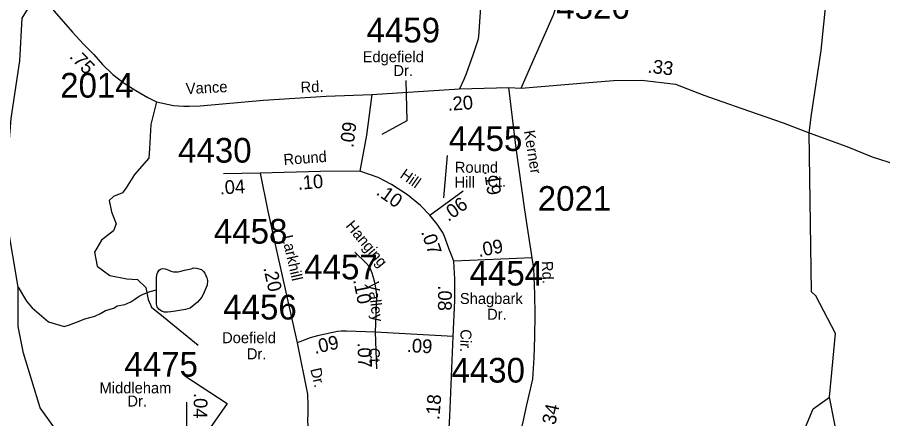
# Model space of a CAD drawing. Extents: x 1551653 to 1702041, y 811336 to 920032.
# Drawn here: x 1675177 to 1680347, y 882439 to 884840 of the extents above; entities that cross this region are included whole.
import ezdxf

# ---------------------------------------------------------------- set-up
doc = ezdxf.new("R2010")
doc.units = 0
for name, color, linetype in [('Old_Level_11', 7, 'Continuous'), ('Old_Level_17', 7, 'Continuous'), ('Old_Level_31', 7, 'Continuous'), ('Old_Level_32', 7, 'Continuous'), ('Old_Level_35', 7, 'Continuous'), ('Old_Level_50', 7, 'Continuous'), ('Old_Level_59', 7, 'Continuous'), ('Old_Level_62', 7, 'Continuous'), ('Old_Level_8', 7, 'Continuous')]:
    doc.layers.add(name, color=color, linetype=linetype)

msp = doc.modelspace()

# ---------------------------------------------------------------- linework, layer by layer
at = {"layer": 'Old_Level_11'}
msp.add_line((1677745.717, 884013.015), (1677722.733, 883760.029), dxfattribs=at)
for points in [[(1677498.633, 884461.49), (1677504.378, 884220.004), (1677354.978, 884139.508)], [(1676177.017, 882696.338), (1676429.848, 882529.597), (1676245.971, 882265.112)]]:
    msp.add_lwpolyline(points, dxfattribs=at)
at = {"layer": 'Old_Level_31'}
msp.add_line((1679908.321, 884147.918), (1679908.321, 884147.918), dxfattribs=at)
at = {"layer": 'Old_Level_32'}
for p, q in [((1678113.309, 884419.341), (1678188.045, 884415.233)), ((1676628.186, 883907.423), (1676409.237, 883903.544)), ((1677640.746, 883656.232), (1677840.346, 883802.534)), ((1678252.271, 883400.523), (1677784.404, 883381.475)), ((1677314.346, 882957.136), (1677322.345, 882737.336)), ((1677780.244, 882930.833), (1677314.346, 882957.136)), ((1676186.906, 882537.992), (1676186.906, 882391.397))]:
    msp.add_line(p, q, dxfattribs=at)
for points in [[(1678188.045, 884415.233), (1678264.432, 884592.441), (1678379.975, 884854.563), (1678466.466, 885122.573), (1678484.416, 885344.145), (1678522.479, 885644.781), (1678560.307, 885908.155)], [(1675287.894, 885016.977), (1675396.158, 884876.253), (1675507.235, 884751.008), (1675571.621, 884679.594), (1675634.95, 884617.532), (1675686.551, 884557.031), (1675748.05, 884498.33), (1675815.648, 884445.732), (1675884.949, 884401.03), (1675957.049, 884360.532), (1676008.65, 884333.832), (1676110.349, 884313.032), (1676170.338, 884308.7), (1676203.668, 884308.7), (1676270.328, 884310.785), (1676647.696, 884344.048), (1677021.568, 884367.681), (1677296.001, 884378.763)], [(1678188.045, 884415.233), (1678591.597, 884449.073), (1678739.957, 884460.748), (1678907.351, 884463.223), (1679110, 884439.639), (1679279.659, 884373.605), (1679505.871, 884293.42), (1679752.996, 884208.29), (1679908.321, 884147.918)], [(1677296.001, 884378.763), (1677819.46, 884412.338), (1678113.309, 884419.341)], [(1678252.271, 883400.523), (1678224.59, 883582.041), (1678209.59, 883687.441), (1678158.034, 884056.823), (1678113.309, 884419.341)], [(1677296.001, 884378.763), (1677263.062, 884134.417), (1677224.309, 883919.161)], [(1679908.321, 884147.918), (1680133.015, 884066.416), (1680285.324, 884004.533), (1680422.554, 883962.273), (1680538.536, 883950.788), (1680745.327, 883972.68), (1680962.113, 883996.263), (1681096.185, 884007.083), (1681268.442, 883982.113), (1681603.048, 883892.495), (1681781.089, 883859.772), (1681922.472, 883817.322), (1682082.706, 883699.403), (1682185.996, 883597.804)], [(1677224.309, 883919.161), (1676988.579, 883917.12), (1676628.186, 883907.423)], [(1676628.186, 883907.423), (1676674.561, 883680.004), (1676724.547, 883445.133), (1676849.547, 882893.733)], [(1677640.746, 883656.232), (1677585.229, 883714.736), (1677507.725, 883778.731), (1677412.782, 883838.847), (1677333.341, 883881.511), (1677224.309, 883919.161)], [(1677784.404, 883381.475), (1677771.716, 883417.983), (1677754.844, 883457.233), (1677733.545, 883519.733), (1677720.644, 883548.233), (1677706.045, 883573.433), (1677686.245, 883601.832), (1677640.746, 883656.232)], [(1677192.745, 883434.533), (1677262.345, 883367.833), (1677278.345, 883349.435), (1677287.847, 883331.534), (1677295.947, 883311.633), (1677301.446, 883291.534), (1677310.547, 883254.933), (1677321.547, 883196.633), (1677323.746, 883176.535), (1677321.846, 883117.135), (1677314.346, 882957.136)], [(1677780.244, 882930.833), (1677790.244, 883146.633), (1677791.245, 883274.635), (1677784.404, 883381.475)], [(1678013.158, 881619.4), (1678053.941, 881808.621), (1678120.676, 882072.047), (1678177.729, 882326.404), (1678199.933, 882421.644), (1678222.137, 882521.647), (1678256.044, 882676.336), (1678265.145, 882804.134), (1678268.343, 882928.136), (1678271.742, 883060.334), (1678268.645, 883184.235), (1678262.343, 883340.235), (1678252.271, 883400.523)], [(1677314.346, 882957.136), (1677144.146, 882962.834), (1677112.247, 882963.136), (1677090.846, 882960.636), (1677062.247, 882955.636), (1676969.845, 882934.534), (1676925.948, 882923.035), (1676849.547, 882893.733)], [(1676849.547, 882893.733), (1676910.826, 882586.686), (1676912.764, 882518.812), (1676912.764, 882476.149), (1676910.826, 882421.85), (1676917.099, 882354.748)], [(1677634.702, 882061.558), (1677672.471, 882090.063), (1677710.239, 882138.928), (1677735.419, 882175.576), (1677743.811, 882212.225), (1677743.811, 882261.09), (1677752.204, 882318.099), (1677760.598, 882452.478), (1677780.244, 882930.833)]]:
    msp.add_lwpolyline(points, dxfattribs=at)
at = {"layer": 'Old_Level_35'}
for points in [[(1678014.726, 885945.981), (1677993.784, 885610.63), (1677969.243, 885233.43), (1677942.927, 884871.06), (1677932.69, 884724.731), (1677928.589, 884702.533), (1677901.043, 884619.546), (1677858.246, 884502.031), (1677844.443, 884468.432), (1677819.46, 884412.338)], [(1676008.65, 884333.832), (1675974.71, 884198.677), (1675966.283, 884055.308), (1675962.069, 883996.273), (1675877.797, 883899.287), (1675827.234, 883819.17), (1675806.167, 883789.652), (1675751.39, 883768.568), (1675726.108, 883743.267), (1675738.749, 883675.8), (1675768.244, 883604.115), (1675751.39, 883561.947), (1675679.759, 883507.129), (1675637.623, 883435.445), (1675654.476, 883351.109), (1675730.321, 883296.292), (1675831.448, 883275.208), (1675894.651, 883270.992), (1675945.215, 883224.607), (1675957.856, 883152.922), (1675978.924, 883106.538), (1676050.555, 883047.503), (1676257.021, 882878.833)]]:
    msp.add_lwpolyline(points, dxfattribs=at)
at = {"layer": 'Old_Level_50'}
msp.add_line((1679896.784, 884169.207), (1679896.784, 884169.207), dxfattribs=at)
at = {"layer": 'Old_Level_59'}
for points in [[(1679908.321, 884147.918), (1679921.538, 884258.098), (1679979.372, 884641.596), (1680011.904, 884958.226), (1680189.595, 885520.088), (1680224.556, 885703.2), (1680206.614, 886353.522), (1680175.548, 886521.562), (1680177.599, 886721.796), (1680279.612, 886929.821), (1680481.589, 887119.289), (1680541.566, 887210.025), (1680551.614, 887367.402), (1680371.578, 887778.122), (1680340.615, 887903.511), (1680225.581, 888106), (1679968.548, 888275.475), (1679886.63, 888401.788), (1679815.58, 888728.23), (1679610.63, 889070.565), (1679458.584, 889615.286), (1679384.56, 889764.564), (1679377.588, 889872.934)], [(1675117.27, 883604.874), (1675108.937, 883831.743), (1675140.495, 884234.309), (1675192.168, 884579.318), (1675205.496, 884833.779), (1675383.481, 885122.287), (1675495.026, 885445.594), (1675713.896, 885713.332), (1675908.447, 885948.617), (1676200.274, 886183.902), (1676248.912, 886370.506), (1676574.526, 886562.06), (1676707.935, 886717.893), (1676845.964, 886823.914)], [(1680030.105, 882568.041), (1680066.252, 882947.92), (1679947.633, 883174.6), (1679922.617, 883198.078), (1679908.321, 884147.918)], [(1675463.554, 877783.986), (1675439.563, 877859.957), (1675300.424, 878036.593), (1675286.948, 878137.755), (1675387.582, 878451.84), (1675380.508, 878602.964), (1675093.538, 879071.713), (1675052.527, 879180.903), (1675024.538, 879631.095), (1674848.5, 880343.753), (1674916.665, 880742.848), (1674981.212, 880877.15), (1675016.882, 880941.752), (1675401.526, 881363.272), (1675461.504, 881480.254), (1675587.023, 881700.472), (1675599.813, 881920.208), (1675474.053, 882278.611), (1675313.558, 882504.079), (1675213.066, 882832.214), (1675181.819, 882990.673), (1675181.819, 883226.276), (1675117.27, 883604.874)], [(1680992.578, 877175.699), (1680753.59, 877502.244), (1680308.627, 877951.206), (1680226.606, 878077.62), (1680219.635, 878186.093), (1680186.621, 878242.482), (1680140.587, 878617.727), (1680036.626, 878993.998), (1680039.599, 879312.444), (1680024.63, 879421.019), (1679990.591, 879428.298), (1679894.627, 879765.096), (1679606.631, 880125.475), (1679401.579, 880493.954), (1679337.603, 880669.273), (1679341.602, 881102.548), (1679550.55, 881859.806), (1679711.618, 882174.971), (1679855.565, 882316.457), (1679932.509, 882499.3), (1680030.105, 882568.041)], [(1682700.662, 880226.566), (1682629.612, 880585.92), (1682555.588, 880718.588), (1682349.613, 880929.587), (1682258.673, 880990.59), (1681851.644, 881094.039), (1680491.636, 881840.633), (1680220.314, 882013.302), (1680089.285, 882265.414), (1680030.105, 882568.041)]]:
    msp.add_lwpolyline(points, dxfattribs=at)
at = {"layer": 'Old_Level_62'}
for points in [[(1676008.32, 883209.008), (1676009.038, 883279.033), (1676011.191, 883300.973), (1676015.497, 883314.917), (1676023.596, 883326.912), (1676031.593, 883332.756), (1676045.742, 883336.652), (1676059.686, 883336.447), (1676081.626, 883328.245), (1676093.417, 883322.094), (1676109.411, 883317.89), (1676125.507, 883317.788), (1676137.503, 883317.583), (1676153.599, 883321.479), (1676175.54, 883327.22), (1676195.738, 883331.014), (1676215.73, 883334.807), (1676231.724, 883340.651), (1676247.821, 883340.446), (1676277.759, 883332.141), (1676289.549, 883320.043), (1676297.444, 883309.893), (1676309.234, 883281.698), (1676312.925, 883265.704), (1676310.669, 883237.715), (1676294.163, 883195.884), (1676279.912, 883166.049), (1676253.562, 883136.317), (1676209.169, 883100.843), (1676181.076, 883093.051), (1676120.996, 883081.773), (1676094.955, 883077.979), (1676074.859, 883076.236), (1676056.815, 883076.339), (1676038.975, 883082.593), (1676023.084, 883094.691), (1676013.241, 883108.84), (1676009.345, 883124.936), (1676007.705, 883157.027), (1676008.32, 883209.008)], [(1675181.819, 883226.276), (1675231.814, 883142.877), (1675251.508, 883118.444), (1675265.349, 883102.348), (1675363.05, 883017.778), (1675456.275, 882990.36), (1675488.365, 883000.1), (1675514.51, 883009.738), (1675546.703, 883023.374), (1675580.741, 883037.112), (1675639.079, 883052.491), (1675673.117, 883068.075), (1675703.363, 883085.812), (1675753.498, 883101.294), (1675773.798, 883115.032), (1675819.832, 883122.517), (1675856.024, 883138.101), (1675878.169, 883153.89), (1675904.416, 883171.627), (1675928.51, 883183.417), (1675970.75, 883200.949), (1676008.32, 883209.008)]]:
    msp.add_lwpolyline(points, dxfattribs=at)

# ---------------------------------------------------------------- texts
at = {"layer": 'Old_Level_11'}
for s, p in [('Edgefield', (1677240.165, 884571.076)), ('Dr.', (1677423.911, 884488.172)), ('Round', (1677790.753, 883909.934)), ('Hill', (1677788.903, 883821.001)), ('Ct.', (1677985.477, 883826.082)), ('Shagbark', (1677821.159, 883125.24)), ('Dr.', (1677983.864, 883031.19)), ('Doefield', (1676400.315, 882890.951)), ('Dr.', (1676548.436, 882794.465)), ('Middleham', (1675668.264, 882590.835)), ('Dr.', (1675834.517, 882512.177))]:
    msp.add_text(s, height=65.6167, dxfattribs=at).set_placement(p)
for s, rotation, p in [('Vance', 2.875961, (1676185.096, 884380.1)), ('Rd.', 2.498061, (1676870.578, 884388.281)), ('Kerner', 279.014642, (1678203.827, 884159.247)), ('Round', 4.384383, (1676769.883, 883955.745)), ('Hill', 324.831306, (1677458.02, 883884.567)), ('Hanging', 309.726953, (1677135.111, 883590.696)), ('Larkhill', 282.772803, (1676757.447, 883529.526)), ('Rd.', 272.313517, (1678310.456, 883381.093)), ('Valley', 276.623725, (1677272.041, 883254.834)), ('Cir.', 268.826219, (1677825.221, 882974.6)), ('Ct.', 274.340456, (1677274.541, 882860.335)), ('Dr.', 283.606111, (1676926.893, 882734.874))]:
    msp.add_text(s, height=65.6167, rotation=rotation, dxfattribs=at).set_placement(p)
at = {"layer": 'Old_Level_17'}
for s, rotation, p in [('.75', 313.535658, (1675483.569, 884601.206)), ('.33', 353.361781, (1678939.843, 884509.05)), ('.20', 4.052231, (1677750.011, 884280.213)), ('.09', 82.743758, (1677184.662, 884057.53)), ('.10', 4.384383, (1676855.061, 883808.022)), ('.19', 279.014642, (1677964.394, 883921.661)), ('.04', 3.354633, (1676387.943, 883779.785)), ('.10', 324.831306, (1677315.815, 883783.402)), ('.06', 36.240647, (1677752.623, 883614.853)), ('.07', 288.818464, (1677588.065, 883556.148)), ('.09', 10.964653, (1677935.184, 883405.437)), ('.20', 282.772803, (1676646.138, 883340.916)), ('.10', 281.283703, (1677183.197, 883268.403)), ('.08', 269.5521, (1677691.319, 883237.004)), ('.09', 12.864394, (1676955.318, 882826.198)), ('.09', 356.768775, (1677502.092, 882838.379)), ('.07', 272.084119, (1677209.126, 882894.305)), ('.04', 268.935839, (1676231.836, 882593.816)), ('.18', 85.2729, (1677697.886, 882429.933)), ('.34', 77.481492, (1678383.725, 882368.462))]:
    msp.add_text(s, height=82.0208, rotation=rotation, dxfattribs=at).set_placement(p)
at = {"layer": 'Old_Level_8'}
for s, p in [('4526', (1678396.431, 884830.623)), ('4459', (1677263.724, 884689.069)), ('2014', (1675432.908, 884359.2)), ('4455', (1677755.25, 884040.364)), ('4430', (1676137.336, 883970.457)), ('2021', (1678286.512, 883682.344)), ('4458', (1676351.268, 883486.235)), ('4457', (1676891.31, 883272.544)), ('4454', (1677879.295, 883235.688)), ('4456', (1676407.27, 883032.497)), ('4475', (1675816.613, 882690.856)), ('4430', (1677770.813, 882655.415))]:
    msp.add_text(s, height=147.6375, dxfattribs=at).set_placement(p)

doc.saveas('drawing.dxf')
